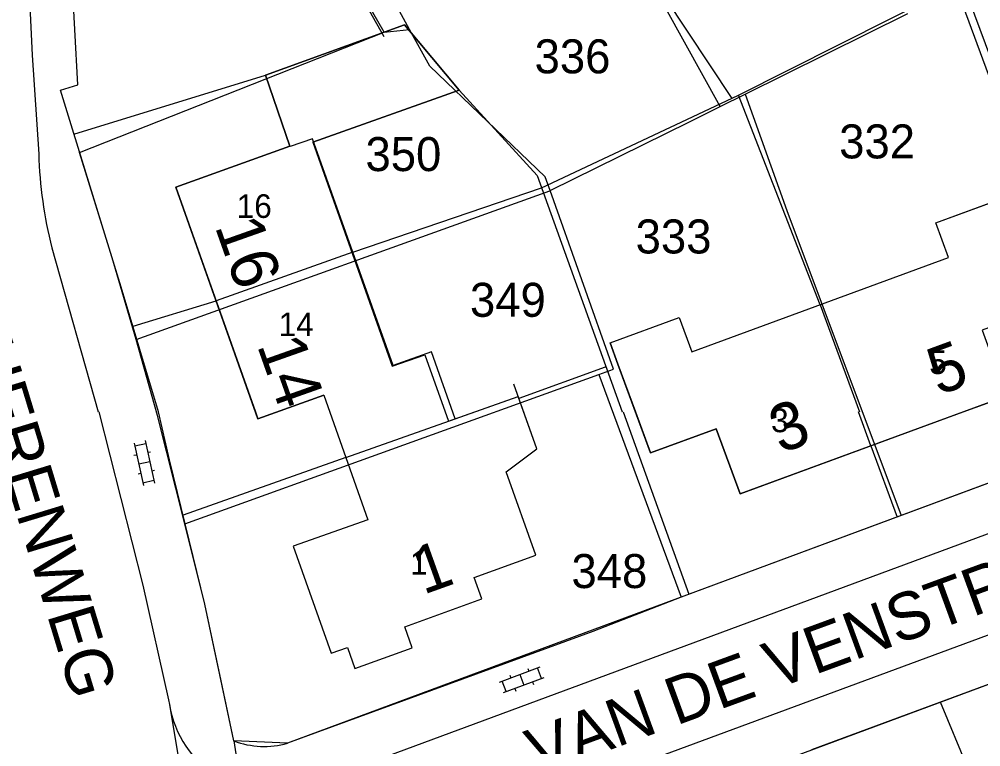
# Model space of a CAD drawing. Extents: x 148816 to 151297, y 399515 to 402500.
# Drawn here: x 150088.7 to 150139.6, y 400732.3 to 400770.8 of the extents above; entities that cross this region are included whole.
import ezdxf

# ---------------------------------------------------------------- set-up
doc = ezdxf.new("R2010")
doc.units = 0
for name, color, linetype in [('B01 Hoofdgebouw  [D] Norm', 7, 'Continuous'), ('B01 Hoofdgebouw  [T] Norm', 7, 'Continuous'), ('B01 hoofgebouw', 7, 'Continuous'), ('B07 Tussenmuur  [D] Norm', 7, 'Continuous'), ('G01 perceelsgrens', 7, 'Continuous'), ('S02 Open verharding  Norm', 7, 'Continuous'), ('T04 Haag heg  [D] Gem', 7, 'Continuous'), ('V00 Kant verharding algemeen  [T] Norm', 7, 'Continuous'), ('V00 Kant verharding algemeen secundair  [T] Gem', 7, 'Continuous'), ('Z01 perceelnummer', 7, 'Continuous'), ('Z02 huisnummer', 7, 'Continuous'), ('Z02 Huisnummer  [Tekst] Norm', 7, 'Continuous'), ('Z06 straatnaam', 7, 'Continuous')]:
    doc.layers.add(name, color=color, linetype=linetype)

msp = doc.modelspace()

# ---------------------------------------------------------------- linework, layer by layer
at = {"layer": 'B01 Hoofdgebouw  [D] Norm'}
for p, q in [((150104.266, 400764.298), (150111.98, 400767.04)), ((150104.207, 400764.465), (150103.016, 400764.042)), ((150108.475, 400752.454), (150104.207, 400764.465)), ((150137.214, 400760.006), (150140.975, 400761.39)), ((150137.888, 400758.174), (150137.214, 400760.006)), ((150124.298, 400753.174), (150137.888, 400758.174)), ((150119.961, 400753.658), (150123.624, 400755.006)), ((150123.624, 400755.006), (150124.298, 400753.174)), ((150110.507, 400753.176), (150108.475, 400752.454)), ((150111.765, 400749.638), (150110.507, 400753.176)), ((150119.961, 400753.658), (150120.38, 400752.52)), ((150111.765, 400749.638), (150115.094, 400750.818))]:
    msp.add_line(p, q, dxfattribs=at)
at = {"layer": 'B01 Hoofdgebouw  [T] Norm'}
for p, q in [((150109.07, 400770.49), (150101.71, 400767.83)), ((150111.98, 400767.04), (150109.07, 400770.49)), ((150101.71, 400767.83), (150103.01, 400764.06)), ((150103.01, 400764.06), (150096.96, 400761.89)), ((150096.96, 400761.89), (150101.185, 400750)), ((150120.38, 400752.52), (150121.305, 400750)), ((150101.31, 400749.64), (150104.803, 400750.879)), ((150104.803, 400750.879), (150107.14, 400744.29)), ((150116.08, 400748.05), (150115.094, 400750.818)), ((150138.655, 400750), (150140.94, 400750.84)), ((150101.185, 400750), (150101.31, 400749.64)), ((150121.305, 400750), (150122.1, 400747.83)), ((150126.85, 400745.66), (150138.655, 400750)), ((150122.1, 400747.83), (150125.58, 400749.11)), ((150125.58, 400749.11), (150126.85, 400745.66)), ((150114.46, 400746.83), (150116.08, 400748.05)), ((150116.04, 400742.42), (150114.46, 400746.83)), ((150107.14, 400744.29), (150103.18, 400742.89)), ((150103.18, 400742.89), (150105.19, 400737.23)), ((150112.77, 400741.24), (150116.04, 400742.42)), ((150113.18, 400740.1), (150112.77, 400741.24)), ((150109.09, 400738.63), (150113.18, 400740.1)), ((150109.49, 400737.51), (150109.09, 400738.63)), ((150105.19, 400737.23), (150106.06, 400737.52)), ((150106.06, 400737.52), (150106.45, 400736.42)), ((150106.45, 400736.42), (150109.49, 400737.51))]:
    msp.add_line(p, q, dxfattribs=at)
at = {"layer": 'B01 hoofgebouw'}
for points in [[(150104.8, 400750.88), (150101.31, 400749.64), (150096.96, 400761.89), (150103.01, 400764.06), (150101.71, 400767.83), (150109.07, 400770.49), (150111.98, 400767.04)], [(150111.98, 400767.04), (150104.219, 400764.281), (150108.432, 400752.415), (150110.158, 400753.028), (150111.407, 400749.511), (150115.094, 400750.818)], [(150104.219, 400764.281), (150111.98, 400767.04)], [(150120.38, 400752.52), (150119.961, 400753.658), (150123.624, 400755.006), (150124.298, 400753.174), (150137.888, 400758.174), (150137.214, 400760.006), (150140.975, 400761.39), (150141.39, 400760.28)], [(150141.39, 400760.28), (150143.11, 400755.59), (150139.66, 400754.32), (150140.94, 400750.84), (150126.85, 400745.66), (150125.58, 400749.11), (150122.1, 400747.83), (150120.38, 400752.52)], [(150104.8, 400750.88), (150107.14, 400744.29), (150103.18, 400742.89), (150105.19, 400737.23), (150106.06, 400737.52), (150106.45, 400736.42), (150109.49, 400737.51), (150109.09, 400738.63), (150113.18, 400740.1), (150112.77, 400741.24), (150116.04, 400742.42), (150114.46, 400746.83), (150116.08, 400748.05), (150114.86, 400751.47)]]:
    msp.add_lwpolyline(points, dxfattribs=at)
at = {"layer": 'B07 Tussenmuur  [D] Norm'}
for p, q in [((150106.34, 400758.459), (150099.096, 400755.883)), ((150106.34, 400758.459), (150099.096, 400755.883)), ((150131.093, 400755.674), (150133.18, 400750)), ((150131.093, 400755.674), (150133.18, 400750)), ((150105.971, 400747.584), (150111.765, 400749.638)), ((150105.971, 400747.584), (150111.765, 400749.638)), ((150133.772, 400748.205), (150133.113, 400750)), ((150133.772, 400748.205), (150133.113, 400750))]:
    msp.add_line(p, q, dxfattribs=at)
at = {"layer": 'G01 perceelsgrens'}
for points in [[(150125.802, 400766.164), (150113.378, 400788.563)], [(150109.348, 400770.253), (150108.368, 400772.038), (150102.464, 400782.41)], [(150108.009, 400770.106), (150101.286, 400781.746)], [(150138.69, 400772.557), (150140.399, 400767.981), (150144.785, 400755.779), (150147.35, 400748.96)], [(150127.115, 400766.816), (150135.724, 400771.086)], [(150091.873, 400763.739), (150108.009, 400770.106)], [(150108.009, 400770.106), (150109.348, 400770.253)], [(150116.794, 400761.714), (150116.535, 400762.444), (150110.419, 400768.302), (150109.348, 400770.253)], [(150125.802, 400766.164), (150127.115, 400766.816)], [(150127.115, 400766.816), (150129.319, 400760.665), (150135.375, 400744.516)], [(150116.794, 400761.714), (150124.172, 400765.355), (150125.802, 400766.164)], [(150094.859, 400753.83), (150093.593, 400758.158), (150091.873, 400763.739)], [(150094.859, 400753.83), (150116.776, 400761.705), (150116.794, 400761.714)], [(150119.361, 400751.979), (150120.153, 400752.266), (150116.794, 400761.714)], [(150097.437, 400744.066), (150096.001, 400749.815), (150094.859, 400753.83)], [(150097.437, 400744.066), (150119.361, 400751.979)], [(150119.361, 400751.979), (150123.733, 400740.196)], [(150147.35, 400748.96), (150141.267, 400746.703), (150135.375, 400744.516)], [(150100.041, 400732.58), (150099.363, 400735.766), (150098.5, 400739.82), (150097.437, 400744.066)], [(150135.375, 400744.516), (150123.733, 400740.196)], [(150123.733, 400740.196), (150119.047, 400738.368), (150102.88, 400732.46), (150100.041, 400732.58)], [(150140.661, 400735.812), (150130.636, 400732.103)], [(150100.041, 400732.58), (150101.93, 400720.381)]]:
    msp.add_lwpolyline(points, dxfattribs=at)
at = {"layer": 'S02 Open verharding  Norm'}
for p, q in [((150094.757, 400748.351), (150095.251, 400746.104)), ((150094.789, 400748.204), (150095.375, 400748.333)), ((150095.343, 400748.48), (150095.837, 400746.233)), ((150094.897, 400747.716), (150094.75, 400747.684)), ((150095.629, 400747.877), (150095.483, 400747.845)), ((150095.59, 400747.356), (150095.004, 400747.228)), ((150095.111, 400746.739), (150094.965, 400746.707)), ((150095.844, 400746.9), (150095.697, 400746.868)), ((150095.219, 400746.251), (150095.805, 400746.38)), ((150114.106, 400735.701), (150116.263, 400736.5)), ((150115.602, 400736.415), (150115.654, 400736.274)), ((150116.331, 400735.885), (150116.123, 400736.448)), ((150114.315, 400735.138), (150116.472, 400735.937)), ((150114.664, 400736.067), (150114.716, 400735.927)), ((150115.185, 400736.1), (150115.393, 400735.538)), ((150114.455, 400735.19), (150114.247, 400735.753)), ((150114.924, 400735.364), (150114.976, 400735.223)), ((150115.862, 400735.711), (150115.914, 400735.571))]:
    msp.add_line(p, q, dxfattribs=at)
at = {"layer": 'T04 Haag heg  [D] Gem'}
for p, q in [((150101.289, 400781.747), (150107.981, 400769.876)), ((150121.347, 400774.225), (150126.408, 400766.598)), ((150138.253, 400772.562), (150146.548, 400750.058)), ((150091.575, 400764.708), (150101.71, 400767.83)), ((150131.093, 400755.674), (150126.765, 400766.767)), ((150094.71, 400754.532), (150099.096, 400755.883)), ((150119.703, 400752.364), (150115.135, 400750.706)), ((150120.653, 400750), (150124.127, 400740.343)), ((150133.772, 400748.205), (150135.158, 400744.436)), ((150105.971, 400747.584), (150097.349, 400744.527))]:
    msp.add_line(p, q, dxfattribs=at)
for points in [[(150106.34, 400758.459), (150116.325, 400761.859), (150126.723, 400766.746), (150145.632, 400776.284)], [(150111.98, 400767.04), (150116.102, 400762.52), (150120.598, 400749.996)]]:
    msp.add_lwpolyline(points, dxfattribs=at)
at = {"layer": 'V00 Kant verharding algemeen  [T] Norm'}
for p, q in [((150094.07, 400756.61), (150090.858, 400767.036)), ((150090.402, 400758.69), (150092.862, 400750)), ((150096.056, 400750), (150094.07, 400756.61)), ((150096.63, 400747.47), (150096.056, 400750)), ((150150.155, 400750), (150102.88, 400732.46)), ((150103.831, 400730.184), (150157.37, 400750)), ((150098.5, 400739.82), (150096.63, 400747.47)), ((150102.82, 400724.47), (150164.87, 400747.39)), ((150165.63, 400745.05), (150104.01, 400722.25)), ((150100.04, 400732.58), (150098.5, 400739.82)), ((150139.527, 400729.676), (150137.454, 400734.625))]:
    msp.add_line(p, q, dxfattribs=at)
for points in [[(150090.858, 400767.036), (150091.773, 400767.323), (150091.302, 400776.116), (150113.142, 400788.404), (150135.302, 400800.908), (150152.489, 400810.613), (150158.669, 400787.922)], [(150088.727, 400782.199), (150089.368, 400768.884), (150089.71, 400763.652)], [(150092.898, 400750), (150095.221, 400740.824), (150096.586, 400734.749), (150096.63, 400734.514)]]:
    msp.add_lwpolyline(points, dxfattribs=at)
for centre, radius, start, end in [((150112.137, 400764.25), 22.434, 181.5283, 194.3502), ((150102.05, 400735.375), 5.488, 189.0307, 288.9318), ((150101.645, 400736.888), 4.597, 249.5714, 285.5895)]:
    msp.add_arc(centre, radius, start, end, dxfattribs=at)
at = {"layer": 'V00 Kant verharding algemeen secundair  [T] Gem'}
msp.add_line((150096.63, 400734.514), (150099.231, 400718.78), dxfattribs=at)

# ---------------------------------------------------------------- texts
at = {"layer": 'Z01 perceelnummer'}
for s, p in [('336', (150115.966, 400767.924)), ('332', (150132.095, 400763.42)), ('350', (150107.011, 400762.749)), ('333', (150121.317, 400758.388)), ('349', (150112.544, 400755.034)), ('348', (150117.919, 400740.674))]:
    msp.add_text(s, height=1.8, dxfattribs=at).set_placement(p)
at = {"layer": 'Z02 huisnummer'}
for s, rotation, p in [('16', 289.5036, (150099.016, 400759.831)), ('14', 289.5036, (150101.251, 400753.533)), ('5', 20.1739, (150137.353, 400750.856)), ('3', 20.1739, (150128.986, 400747.778)), ('1', 19.7579, (150110.072, 400740.311))]:
    msp.add_text(s, height=2.5, rotation=rotation, dxfattribs=at).set_placement(p)
at = {"layer": 'Z02 Huisnummer  [Tekst] Norm'}
for s, p in [('16', (150100.19, 400760.27)), ('14', (150102.41, 400754.01)), ('5', (150136.865, 400752.005)), ('3', (150128.49, 400748.925)), ('1', (150109.375, 400741.39))]:
    msp.add_text(s, height=1.25, dxfattribs=at).set_placement(p)
at = {"layer": 'Z06 straatnaam'}
for s, rotation, p in [('BAANDERHERENWEG', 286.9132, (150081.109, 400768.95)), ('VAN DE VENSTRAAT', 20.1202, (150116.14, 400730.702))]:
    msp.add_text(s, height=2.5, rotation=rotation, dxfattribs=at).set_placement(p)

doc.saveas('drawing.dxf')
